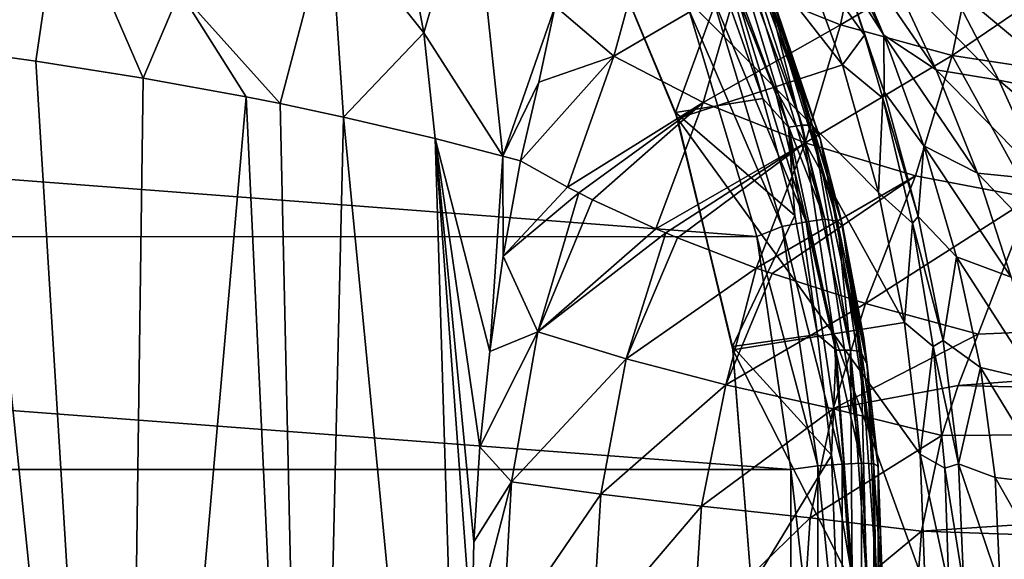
# Model space of a CAD drawing. Header units: metres. Extents: x -109 to 109, y -917 to 389.
# Tile 623 of 656: x 13.44 to 30.34, y 0.47 to 9.73. Entities that reach past the tile are written whole.
import ezdxf

# ---------------------------------------------------------------- set-up
doc = ezdxf.new("R2010")
doc.units = ezdxf.units.M
doc.layers.add('solid_24503124_XXX_01_SW0001', color=7, linetype='CONTINUOUS')
doc.layers.add('solid_24503124_XXX_01_SW0001_01', color=7, linetype='CONTINUOUS')

msp = doc.modelspace()

# ---------------------------------------------------------------- linework, layer by layer
at = {"layer": 'solid_24503124_XXX_01_SW0001'}
for points in [[(26.091532, 6.011378, -116.773827), (-26.0924, 6.007472, -116.774124), (-24.921597, 9.905602, -116.384377)], [(24.920534, 9.908373, -116.384033), (26.091532, 6.011378, -116.773827), (-24.921597, 9.905602, -116.384377)], [(26.676765, 2.015822, -116.974602), (-26.677105, 2.011176, -116.974716), (-26.0924, 6.007472, -116.774124)], [(26.091532, 6.011378, -116.773827), (26.676765, 2.015822, -116.974602), (-26.0924, 6.007472, -116.774124)], [(26.676765, 2.015822, -116.974602), (26.677109, -2.011144, -116.974716), (-26.677105, 2.011176, -116.974716)], [(26.677109, -2.011144, -116.974716), (-26.676769, -2.015789, -116.974602), (-26.677105, 2.011176, -116.974716)]]:
    msp.add_3dface(points, dxfattribs=at)
at = {"layer": 'solid_24503124_XXX_01_SW0001_01'}
for points in [[(19.453701, 14.405548, 20.069891), (18.762152, 11.534454, 21.665911), (20.375999, 9.507302, 20.404655)], [(21.202667, 12.370417, 18.876339), (19.453701, 14.405548, 20.069891), (20.375999, 9.507302, 20.404655)], [(14.146428, 11.983528, 24.996555), (11.799117, 13.544312, 25.958384), (12.691095, 9.163816, 25.967344)], [(23.16614, 11.803802, -55.5), (24.725431, 12.598236, -55.5), (26.391819, 8.575222, -55.5)], [(27.562353, 8.955551, -37.5), (26.391819, 8.575222, -55.5), (24.725431, 12.598236, -55.5)], [(27.562353, 8.955551, -37.5), (24.725431, 12.598236, -55.5), (26.774742, 11.090462, -37.5)], [(21.202667, 12.370417, 18.876339), (20.375999, 9.507302, 20.404655), (21.729382, 7.392457, 19.014267)], [(22.626621, 9.965245, 17.70426), (21.202667, 12.370417, 18.876339), (21.729382, 7.392457, 19.014267)], [(14.146428, 11.983528, 24.996555), (12.691095, 9.163816, 25.967344), (13.716597, 9.020771, 25.438078)], [(14.146428, 11.983528, 24.996555), (13.716597, 9.020771, 25.438078), (15.558945, 8.731133, 24.34955)], [(16.183146, 10.218559, 23.893856), (14.146428, 11.983528, 24.996555), (15.558945, 8.731133, 24.34955)], [(23.095125, 11.942162, -68.410385), (23.16614, 11.803802, -55.5), (24.692268, 8.14198, -67.567909)], [(23.095125, 11.942162, -68.410385), (24.692268, 8.14198, -67.567909), (25.497927, 10.339572, -68.055099)], [(24.727448, 8.034504, -55.5), (23.16614, 11.803802, -55.5), (26.391819, 8.575222, -55.5)], [(24.692268, 8.14198, -67.567909), (23.16614, 11.803802, -55.5), (24.727448, 8.034504, -55.5)], [(18.762152, 11.534454, 21.665911), (16.183146, 10.218559, 23.893856), (17.909912, 8.292892, 22.667444)], [(18.762152, 11.534454, 21.665911), (17.909912, 8.292892, 22.667444), (18.996506, 8.062433, 21.759905)], [(20.375999, 9.507302, 20.404655), (18.762152, 11.534454, 21.665911), (18.996506, 8.062433, 21.759905)], [(25.275085, 11.565065, -68.378372), (26.631062, 7.887191, -67.563004), (25.499332, 11.63005, -68.541809)], [(25.275085, 11.565065, -68.378372), (25.497927, 10.339572, -68.055099), (26.194096, 8.381169, -67.620934)], [(25.275085, 11.565065, -68.378372), (26.194096, 8.381169, -67.620934), (26.631062, 7.887191, -67.563004)], [(25.499332, 11.63005, -68.541809), (26.866835, 7.920919, -67.719513), (25.662678, 11.652239, -68.774284)], [(26.631062, 7.887191, -67.563004), (26.866835, 7.920919, -67.719513), (25.499332, 11.63005, -68.541809)], [(25.662678, 11.652239, -68.774284), (27.038576, 7.92034, -67.946938), (25.831329, 11.43424, -69.003166)], [(26.866835, 7.920919, -67.719513), (27.038576, 7.92034, -67.946938), (25.662678, 11.652239, -68.774284)], [(27.528076, 9.644279, 13.739035), (27.905512, 11.49413, 12.226162), (25.762861, 10.354115, 14.406444)], [(28.270027, 9.468416, -20.158085), (27.581476, 10.550329, -21.759377), (27.184282, 11.624179, -20.761402)], [(27.477062, 11.345608, -19.199835), (28.270027, 9.468416, -20.158085), (27.184282, 11.624179, -20.761402)], [(27.528076, 9.644279, 13.739035), (29.83136, 11.006317, 11.881985), (27.905512, 11.49413, 12.226162)], [(27.178852, 7.695716, -68.174355), (26.247684, 10.446129, -68.832565), (25.831329, 11.43424, -69.003166)], [(27.038576, 7.92034, -67.946938), (27.178852, 7.695716, -68.174355), (25.831329, 11.43424, -69.003166)], [(29.16806, 8.871827, -18.516056), (28.270027, 9.468416, -20.158085), (27.477062, 11.345608, -19.199835)], [(28.355179, 10.617991, -17.603735), (29.16806, 8.871827, -18.516056), (27.477062, 11.345608, -19.199835)], [(23.636009, 9.108113, 16.732773), (24.214621, 11.221463, 15.363494), (22.626621, 9.965245, 17.70426)], [(25.762861, 10.354115, 14.406444), (24.214621, 11.221463, 15.363494), (23.636009, 9.108113, 16.732773)], [(26.774742, 11.090462, -37.5), (27.581476, 10.550329, -21.759377), (27.939276, 9.468213, -22.631189)], [(27.562353, 8.955551, -37.5), (26.774742, 11.090462, -37.5), (27.939276, 9.468213, -22.631189)], [(27.528076, 9.644279, 13.739035), (29.442623, 9.119156, 13.386842), (29.83136, 11.006317, 11.881985)], [(29.83136, 11.006317, 11.881985), (29.442623, 9.119156, 13.386842), (31.819313, 10.734424, 11.864744)], [(29.442623, 9.119156, 13.386842), (31.429295, 8.81644, 13.351793), (31.819313, 10.734424, 11.864744)], [(28.274967, 8.493587, -22.571592), (27.939276, 9.468213, -22.631189), (27.581476, 10.550329, -21.759377)], [(28.270027, 9.468416, -20.158085), (28.274967, 8.493587, -22.571592), (27.581476, 10.550329, -21.759377)], [(30.246218, 8.695309, -16.895899), (29.16806, 8.871827, -18.516056), (28.355179, 10.617991, -17.603735)], [(29.372879, 10.366623, -15.948308), (30.246218, 8.695309, -16.895899), (28.355179, 10.617991, -17.603735)], [(25.1695, 8.314387, 15.691772), (25.762861, 10.354115, 14.406444), (23.636009, 9.108113, 16.732773)], [(24.692268, 8.14198, -67.567909), (26.194096, 8.381169, -67.620934), (25.497927, 10.339572, -68.055099)], [(27.528076, 9.644279, 13.739035), (25.762861, 10.354115, 14.406444), (25.1695, 8.314387, 15.691772)], [(26.023146, 10.342903, -115.705444), (27.258028, 6.310378, -116.13015), (25.713861, 10.264565, -116.050247)], [(26.251572, 10.29039, -115.290466), (27.258028, 6.310378, -116.13015), (26.023146, 10.342903, -115.705444)], [(26.350449, 10.184125, -114.905434), (26.247684, 10.446129, -68.832565), (27.522537, 6.369652, -67.954437)], [(27.178852, 7.695716, -68.174355), (27.522537, 6.369652, -67.954437), (26.247684, 10.446129, -68.832565)], [(31.721378, 8.402141, -15.616487), (30.246218, 8.695309, -16.895899), (29.372879, 10.366623, -15.948308)], [(30.834955, 9.964785, -14.684187), (31.721378, 8.402141, -15.616487), (29.372879, 10.366623, -15.948308)], [(16.183146, 10.218559, 23.893856), (15.558945, 8.731133, 24.34955), (17.322748, 8.409726, 23.121616)], [(16.183146, 10.218559, 23.893856), (17.322748, 8.409726, 23.121616), (17.909912, 8.292892, 22.667444)], [(25.713861, 10.264565, -116.050247), (26.934345, 6.261941, -116.467148), (25.323988, 10.140161, -116.280907)], [(27.258028, 6.310378, -116.13015), (26.934345, 6.261941, -116.467148), (25.713861, 10.264565, -116.050247)], [(26.251572, 10.29039, -115.290466), (26.350449, 10.184125, -114.905434), (27.476662, 6.277162, -115.712906)], [(26.251572, 10.29039, -115.290466), (27.476662, 6.277162, -115.712906), (27.258028, 6.310378, -116.13015)], [(27.566406, 6.177035, -115.281792), (26.350449, 10.184125, -114.905434), (27.522537, 6.369652, -67.954437)], [(27.476662, 6.277162, -115.712906), (26.350449, 10.184125, -114.905434), (27.566406, 6.177035, -115.281792)], [(25.323988, 10.140161, -116.280907), (26.526323, 6.185238, -116.686958), (24.920534, 9.908373, -116.384033)], [(26.934345, 6.261941, -116.467148), (26.526323, 6.185238, -116.686958), (25.323988, 10.140161, -116.280907)], [(22.351046, 8.662759, 18.237749), (22.626621, 9.965245, 17.70426), (21.729382, 7.392457, 19.014267)], [(23.636009, 9.108113, 16.732773), (22.626621, 9.965245, 17.70426), (22.351046, 8.662759, 18.237749)], [(26.526323, 6.185238, -116.686958), (26.091532, 6.011378, -116.773827), (24.920534, 9.908373, -116.384033)], [(26.917898, 7.619699, 14.96666), (27.528076, 9.644279, 13.739035), (25.1695, 8.314387, 15.691772)], [(26.917898, 7.619699, 14.96666), (29.442623, 9.119156, 13.386842), (27.528076, 9.644279, 13.739035)], [(20.375999, 9.507302, 20.404655), (18.996506, 8.062433, 21.759905), (20.57029, 7.692861, 20.269875)], [(20.375999, 9.507302, 20.404655), (20.57029, 7.692861, 20.269875), (21.729382, 7.392457, 19.014267)], [(27.562353, 8.955551, -37.5), (27.939276, 9.468213, -22.631189), (28.25569, 8.385601, -23.382771)], [(28.274967, 8.493587, -22.571592), (28.25569, 8.385601, -23.382771), (27.939276, 9.468213, -22.631189)], [(28.270027, 9.468416, -20.158085), (28.957479, 7.567418, -20.903605), (28.274967, 8.493587, -22.571592)], [(29.87698, 7.098478, -19.228577), (28.957479, 7.567418, -20.903605), (28.270027, 9.468416, -20.158085)], [(29.16806, 8.871827, -18.516056), (29.87698, 7.098478, -19.228577), (28.270027, 9.468416, -20.158085)], [(12.691095, 9.163816, 25.967344), (11.698054, -15.608111, 25.62023), (15.224534, -15.608111, 23.695024)], [(13.716597, 9.020771, 25.438078), (12.691095, 9.163816, 25.967344), (15.224534, -15.608111, 23.695024)], [(15.558945, 8.731133, 24.34955), (13.716597, 9.020771, 25.438078), (15.224534, -15.608111, 23.695024)], [(23.636009, 9.108113, 16.732773), (22.351046, 8.662759, 18.237749), (22.032963, 7.308997, 18.65941)], [(23.636009, 9.108113, 16.732773), (22.032963, 7.308997, 18.65941), (22.842068, 6.858453, 17.810406)], [(25.1695, 8.314387, 15.691772), (23.636009, 9.108113, 16.732773), (22.842068, 6.858453, 17.810406)], [(26.917898, 7.619699, 14.96666), (28.814207, 7.05067, 14.585223), (29.442623, 9.119156, 13.386842)], [(29.442623, 9.119156, 13.386842), (28.814207, 7.05067, 14.585223), (30.792587, 6.673843, 14.541657)], [(29.442623, 9.119156, 13.386842), (30.792587, 6.673843, 14.541657), (31.429295, 8.81644, 13.351793)], [(28.180031, 6.765427, -37.5), (26.391819, 8.575222, -55.5), (27.562353, 8.955551, -37.5)], [(28.180031, 6.765427, -37.5), (27.562353, 8.955551, -37.5), (28.25569, 8.385601, -23.382771)], [(31.016602, 6.981698, -17.643909), (29.87698, 7.098478, -19.228577), (29.16806, 8.871827, -18.516056)], [(30.246218, 8.695309, -16.895899), (31.016602, 6.981698, -17.643909), (29.16806, 8.871827, -18.516056)], [(17.322748, 8.409726, 23.121616), (15.558945, 8.731133, 24.34955), (15.224534, -15.608111, 23.695024)], [(22.351046, 8.662759, 18.237749), (21.729382, 7.392457, 19.014267), (22.032963, 7.308997, 18.65941)], [(32.50943, 6.781088, -16.366322), (31.016602, 6.981698, -17.643909), (30.246218, 8.695309, -16.895899)], [(31.721378, 8.402141, -15.616487), (32.50943, 6.781088, -16.366322), (30.246218, 8.695309, -16.895899)], [(24.727448, 8.034504, -55.5), (26.391819, 8.575222, -55.5), (27.408352, 4.341056, -55.5)], [(28.62397, 4.533592, -37.5), (27.408352, 4.341056, -55.5), (26.391819, 8.575222, -55.5)], [(28.62397, 4.533592, -37.5), (26.391819, 8.575222, -55.5), (28.180031, 6.765427, -37.5)], [(28.274967, 8.493587, -22.571592), (28.858624, 6.357408, -23.21492), (28.25569, 8.385601, -23.382771)], [(28.957479, 7.567418, -20.903605), (28.858624, 6.357408, -23.21492), (28.274967, 8.493587, -22.571592)], [(17.322748, 8.409726, 23.121616), (15.224534, -15.608111, 23.695024), (18.441193, -15.608111, 21.287626)], [(17.909912, 8.292892, 22.667444), (17.322748, 8.409726, 23.121616), (18.441193, -15.608111, 21.287626)], [(18.996506, 8.062433, 21.759905), (17.909912, 8.292892, 22.667444), (18.441193, -15.608111, 21.287626)], [(25.1695, 8.314387, 15.691772), (22.842068, 6.858453, 17.810406), (23.03451, 6.759696, 17.638302)], [(25.1695, 8.314387, 15.691772), (23.03451, 6.759696, 17.638302), (23.272039, 6.641501, 17.439009)], [(25.1695, 8.314387, 15.691772), (23.272039, 6.641501, 17.439009), (24.355812, 6.145989, 16.685108)], [(26.917898, 7.619699, 14.96666), (25.1695, 8.314387, 15.691772), (24.355812, 6.145989, 16.685108)], [(24.692268, 8.14198, -67.567909), (26.740576, 6.373299, -67.175804), (26.194096, 8.381169, -67.620934)], [(26.631062, 7.887191, -67.563004), (26.194096, 8.381169, -67.620934), (26.740576, 6.373299, -67.175804)], [(28.180031, 6.765427, -37.5), (28.25569, 8.385601, -23.382771), (28.763802, 6.239664, -24.555656)], [(28.858624, 6.357408, -23.21492), (28.763802, 6.239664, -24.555656), (28.25569, 8.385601, -23.382771)], [(24.692268, 8.14198, -67.567909), (24.727448, 8.034504, -55.5), (25.670517, 4.126081, -66.677605)], [(24.692268, 8.14198, -67.567909), (25.670517, 4.126081, -66.677605), (26.740576, 6.373299, -67.175804)], [(18.996506, 8.062433, 21.759905), (18.441193, -15.608111, 21.287626), (21.282574, -15.608111, 18.447023)], [(20.57029, 7.692861, 20.269875), (18.996506, 8.062433, 21.759905), (21.282574, -15.608111, 18.447023)], [(25.679888, 4.067345, -55.5), (24.727448, 8.034504, -55.5), (27.408352, 4.341056, -55.5)], [(25.670517, 4.126081, -66.677605), (24.727448, 8.034504, -55.5), (25.679888, 4.067345, -55.5)], [(26.631062, 7.887191, -67.563004), (27.453665, 4.061761, -66.714928), (26.866835, 7.920919, -67.719513)], [(26.631062, 7.887191, -67.563004), (26.740576, 6.373299, -67.175804), (27.133795, 4.327548, -66.722267)], [(26.631062, 7.887191, -67.563004), (27.133795, 4.327548, -66.722267), (27.453665, 4.061761, -66.714928)], [(26.866835, 7.920919, -67.719513), (27.696394, 4.063148, -66.864265), (27.038576, 7.92034, -67.946938)], [(27.453665, 4.061761, -66.714928), (27.696394, 4.063148, -66.864265), (26.866835, 7.920919, -67.719513)], [(27.038576, 7.92034, -67.946938), (27.873201, 4.039012, -67.086472), (27.178852, 7.695716, -68.174355)], [(27.696394, 4.063148, -66.864265), (27.873201, 4.039012, -67.086472), (27.038576, 7.92034, -67.946938)], [(21.196859, -0.85483, 19.336443), (20.57029, 7.692861, 20.269875), (21.282574, -15.608111, 18.447023)], [(21.506174, 4.035986, 19.169476), (21.729382, 7.392457, 19.014267), (20.57029, 7.692861, 20.269875)], [(21.337793, 2.402068, 19.302744), (21.506174, 4.035986, 19.169476), (20.57029, 7.692861, 20.269875)], [(21.234648, 0.771415, 19.357843), (21.337793, 2.402068, 19.302744), (20.57029, 7.692861, 20.269875)], [(21.196859, -0.85483, 19.336443), (21.234648, 0.771415, 19.357843), (20.57029, 7.692861, 20.269875)], [(26.917898, 7.619699, 14.96666), (24.355812, 6.145989, 16.685108), (24.525436, 6.074046, 16.587029)], [(26.917898, 7.619699, 14.96666), (24.525436, 6.074046, 16.587029), (24.727703, 5.990007, 16.47629)], [(26.917898, 7.619699, 14.96666), (24.727703, 5.990007, 16.47629), (26.081678, 5.471254, 15.8905)], [(26.917898, 7.619699, 14.96666), (26.081678, 5.471254, 15.8905), (28.814207, 7.05067, 14.585223)], [(27.986673, 3.812146, -67.313385), (27.522537, 6.369652, -67.954437), (27.178852, 7.695716, -68.174355)], [(27.873201, 4.039012, -67.086472), (27.986673, 3.812146, -67.313385), (27.178852, 7.695716, -68.174355)], [(28.957479, 7.567418, -20.903605), (29.517086, 5.660513, -21.45335), (28.858624, 6.357408, -23.21492)], [(30.457373, 5.314886, -19.756163), (29.517086, 5.660513, -21.45335), (28.957479, 7.567418, -20.903605)], [(29.87698, 7.098478, -19.228577), (30.457373, 5.314886, -19.756163), (28.957479, 7.567418, -20.903605)], [(21.506174, 4.035986, 19.169476), (21.738674, 5.671855, 18.955853), (21.729382, 7.392457, 19.014267)], [(21.738674, 5.671855, 18.955853), (22.032963, 7.308997, 18.65941), (21.729382, 7.392457, 19.014267)], [(22.842068, 6.858453, 17.810406), (22.032963, 7.308997, 18.65941), (21.738674, 5.671855, 18.955853)], [(28.814207, 7.05067, 14.585223), (26.081678, 5.471254, 15.8905), (26.352278, 5.375819, 15.802683)], [(28.814207, 7.05067, 14.585223), (26.352278, 5.375819, 15.802683), (27.953531, 4.860097, 15.457025)], [(28.814207, 7.05067, 14.585223), (27.953531, 4.860097, 15.457025), (30.792587, 6.673843, 14.541657)], [(31.653948, 5.243268, -18.204096), (30.457373, 5.314886, -19.756163), (29.87698, 7.098478, -19.228577)], [(31.016602, 6.981698, -17.643909), (31.653948, 5.243268, -18.204096), (29.87698, 7.098478, -19.228577)], [(23.03451, 6.759696, 17.638302), (22.842068, 6.858453, 17.810406), (21.738674, 5.671855, 18.955853)], [(28.62397, 4.533592, -37.5), (28.180031, 6.765427, -37.5), (28.763802, 6.239664, -24.555656)], [(22.333101, 4.375874, 18.335278), (23.03451, 6.759696, 17.638302), (21.738674, 5.671855, 18.955853)], [(23.272039, 6.641501, 17.439009), (23.03451, 6.759696, 17.638302), (22.333101, 4.375874, 18.335278)], [(24.355812, 6.145989, 16.685108), (23.272039, 6.641501, 17.439009), (22.333101, 4.375874, 18.335278)], [(27.953531, 4.860097, 15.457025), (29.891802, 4.337836, 15.400753), (30.792587, 6.673843, 14.541657)], [(30.792587, 6.673843, 14.541657), (29.891802, 4.337836, 15.400753), (56.5, 5.472322, 15.035082)], [(25.670517, 4.126081, -66.677605), (27.133795, 4.327548, -66.722267), (26.740576, 6.373299, -67.175804)], [(26.934345, 6.261941, -116.467148), (27.554119, 2.104918, -116.685478), (26.526323, 6.185238, -116.686958)], [(27.258028, 6.310378, -116.13015), (27.885202, 2.121322, -116.352615), (26.934345, 6.261941, -116.467148)], [(27.885202, 2.121322, -116.352615), (27.554119, 2.104918, -116.685478), (26.934345, 6.261941, -116.467148)], [(27.476662, 6.277162, -115.712906), (27.885202, 2.121322, -116.352615), (27.258028, 6.310378, -116.13015)], [(27.476662, 6.277162, -115.712906), (27.566406, 6.177035, -115.281792), (28.098782, 2.110007, -115.934052)], [(27.476662, 6.277162, -115.712906), (28.098782, 2.110007, -115.934052), (27.885202, 2.121322, -116.352615)], [(27.566406, 6.177035, -115.281792), (27.522537, 6.369652, -67.954437), (27.925787, 4.267658, -67.50161)], [(27.986673, 3.812146, -67.313385), (27.925787, 4.267658, -67.50161), (27.522537, 6.369652, -67.954437)], [(28.858624, 6.357408, -23.21492), (29.289484, 4.226154, -23.65118), (28.763802, 6.239664, -24.555656)], [(29.517086, 5.660513, -21.45335), (29.289484, 4.226154, -23.65118), (28.858624, 6.357408, -23.21492)], [(24.525436, 6.074046, 16.587029), (24.355812, 6.145989, 16.685108), (22.333101, 4.375874, 18.335278)], [(26.526323, 6.185238, -116.686958), (27.136765, 2.078982, -116.899544), (26.091532, 6.011378, -116.773827)], [(27.554119, 2.104918, -116.685478), (27.136765, 2.078982, -116.899544), (26.526323, 6.185238, -116.686958)], [(27.566406, 6.177035, -115.281792), (27.925787, 4.267658, -67.50161), (28.168839, 2.139877, -67.043274)], [(28.173931, 2.071727, -115.475471), (27.566406, 6.177035, -115.281792), (28.168839, 2.139877, -67.043274)], [(28.098782, 2.110007, -115.934052), (27.566406, 6.177035, -115.281792), (28.173931, 2.071727, -115.475471)], [(28.62397, 4.533592, -37.5), (28.763802, 6.239664, -24.555656), (29.114613, 4.12416, -25.344219)], [(29.289484, 4.226154, -23.65118), (29.114613, 4.12416, -25.344219), (28.763802, 6.239664, -24.555656)], [(23.847155, 3.9115, 17.199471), (24.525436, 6.074046, 16.587029), (22.333101, 4.375874, 18.335278)], [(24.727703, 5.990007, 16.47629), (24.525436, 6.074046, 16.587029), (23.847155, 3.9115, 17.199471)], [(26.081678, 5.471254, 15.8905), (24.727703, 5.990007, 16.47629), (23.847155, 3.9115, 17.199471)], [(27.136765, 2.078982, -116.899544), (26.676765, 2.015822, -116.974602), (26.091532, 6.011378, -116.773827)], [(22.333101, 4.375874, 18.335278), (21.738674, 5.671855, 18.955853), (21.506174, 4.035986, 19.169476)], [(29.517086, 5.660513, -21.45335), (29.930582, 3.761373, -21.825703), (29.289484, 4.226154, -23.65118)], [(30.888371, 3.534396, -20.115002), (29.930582, 3.761373, -21.825703), (29.517086, 5.660513, -21.45335)], [(30.457373, 5.314886, -19.756163), (30.888371, 3.534396, -20.115002), (29.517086, 5.660513, -21.45335)], [(25.556309, 3.465666, 16.376017), (26.081678, 5.471254, 15.8905), (23.847155, 3.9115, 17.199471)], [(26.352278, 5.375819, 15.802683), (26.081678, 5.471254, 15.8905), (25.556309, 3.465666, 16.376017)], [(29.543655, 3.452679, 15.623028), (56.5, 2.778371, 15.756924), (56.5, 5.472322, 15.035082)], [(29.891802, 4.337836, 15.400753), (29.543655, 3.452679, 15.623028), (56.5, 5.472322, 15.035082)], [(27.953531, 4.860097, 15.457025), (26.352278, 5.375819, 15.802683), (25.556309, 3.465666, 16.376017)], [(27.399372, 3.054331, 15.894402), (27.953531, 4.860097, 15.457025), (25.556309, 3.465666, 16.376017)], [(27.953531, 4.860097, 15.457025), (27.399372, 3.054331, 15.894402), (29.891802, 4.337836, 15.400753)], [(28.891434, 2.273805, -37.5), (27.408352, 4.341056, -55.5), (28.62397, 4.533592, -37.5)], [(28.891434, 2.273805, -37.5), (28.62397, 4.533592, -37.5), (29.114613, 4.12416, -25.344219)], [(22.333101, 4.375874, 18.335278), (21.506174, 4.035986, 19.169476), (21.337793, 2.402068, 19.302744)], [(21.880939, 1.802171, 18.734226), (22.333101, 4.375874, 18.335278), (21.337793, 2.402068, 19.302744)], [(23.847155, 3.9115, 17.199471), (22.333101, 4.375874, 18.335278), (21.880939, 1.802171, 18.734226)], [(25.670517, 4.126081, -66.677605), (27.370771, 2.256718, -66.263176), (27.133795, 4.327548, -66.722267)], [(25.679888, 4.067345, -55.5), (27.408352, 4.341056, -55.5), (27.75, 0, -55.5)], [(27.453665, 4.061761, -66.714928), (27.133795, 4.327548, -66.722267), (27.370771, 2.256718, -66.263176)], [(27.399372, 3.054331, 15.894402), (29.543655, 3.452679, 15.623028), (29.891802, 4.337836, 15.400753)], [(28.980772, 0, -37.5), (27.75, 0, -55.5), (27.408352, 4.341056, -55.5)], [(28.980772, 0, -37.5), (27.408352, 4.341056, -55.5), (28.891434, 2.273805, -37.5)], [(27.986673, 3.812146, -67.313385), (28.168839, 2.139877, -67.043274), (27.925787, 4.267658, -67.50161)], [(29.289484, 4.226154, -23.65118), (29.553362, 2.107871, -23.90164), (29.114613, 4.12416, -25.344219)], [(29.930582, 3.761373, -21.825703), (29.553362, 2.107871, -23.90164), (29.289484, 4.226154, -23.65118)], [(25.670517, 4.126081, -66.677605), (25.679888, 4.067345, -55.5), (26, 0, -55.5)], [(25.670517, 4.126081, -66.677605), (26, 0, -55.5), (26, -0.000001, -65.762871)], [(25.670517, 4.126081, -66.677605), (26, -0.000001, -65.762871), (27.370771, 2.256718, -66.263176)], [(26, 0, -55.5), (25.679888, 4.067345, -55.5), (27.75, 0, -55.5)], [(27.453665, 4.061761, -66.714928), (27.370771, 2.256718, -66.263176), (27.729361, 0.162245, -65.850426)], [(27.453665, 4.061761, -66.714928), (27.729361, 0.162245, -65.850426), (27.696394, 4.063148, -66.864265)], [(27.696394, 4.063148, -66.864265), (27.974415, 0.130754, -65.99247), (27.873201, 4.039012, -67.086472)], [(27.729361, 0.162245, -65.850426), (27.974415, 0.130754, -65.99247), (27.696394, 4.063148, -66.864265)], [(28.891434, 2.273805, -37.5), (29.114613, 4.12416, -25.344219), (29.318672, 2.038873, -25.796112)], [(29.553362, 2.107871, -23.90164), (29.318672, 2.038873, -25.796112), (29.114613, 4.12416, -25.344219)], [(23.412201, 1.59141, 17.547304), (23.847155, 3.9115, 17.199471), (21.880939, 1.802171, 18.734226)], [(25.556309, 3.465666, 16.376017), (23.847155, 3.9115, 17.199471), (23.412201, 1.59141, 17.547304)], [(27.873201, 4.039012, -67.086472), (28.152916, 0.082669, -66.209373), (27.986673, 3.812146, -67.313385)], [(27.974415, 0.130754, -65.99247), (28.152916, 0.082669, -66.209373), (27.873201, 4.039012, -67.086472)], [(28.24172, -0.142659, -66.43663), (28.168839, 2.139877, -67.043274), (27.986673, 3.812146, -67.313385)], [(28.152916, 0.082669, -66.209373), (28.24172, -0.142659, -66.43663), (27.986673, 3.812146, -67.313385)], [(29.930582, 3.761373, -21.825703), (30.184103, 1.875678, -22.039368), (29.553362, 2.107871, -23.90164)], [(31.153667, 1.763355, -20.321625), (30.184103, 1.875678, -22.039368), (29.930582, 3.761373, -21.825703)], [(30.888371, 3.534396, -20.115002), (31.153667, 1.763355, -20.321625), (29.930582, 3.761373, -21.825703)], [(25.140779, 1.382633, 16.671885), (25.556309, 3.465666, 16.376017), (23.412201, 1.59141, 17.547304)], [(27.399372, 3.054331, 15.894402), (25.556309, 3.465666, 16.376017), (25.140779, 1.382633, 16.671885)], [(27.399372, 3.054331, 15.894402), (29.268167, 2.595763, 15.788033), (29.543655, 3.452679, 15.623028)], [(29.543655, 3.452679, 15.623028), (29.268167, 2.595763, 15.788033), (56.5, 2.778371, 15.756924)], [(27.004793, 1.183316, 16.139311), (27.399372, 3.054331, 15.894402), (25.140779, 1.382633, 16.671885)], [(27.004793, 1.183316, 16.139311), (29.268167, 2.595763, 15.788033), (27.399372, 3.054331, 15.894402)], [(28.917223, 0.957551, 15.971321), (56.5, 0, 16), (56.5, 2.778371, 15.756924)], [(29.268167, 2.595763, 15.788033), (28.917223, 0.957551, 15.971321), (56.5, 2.778371, 15.756924)], [(27.004793, 1.183316, 16.139311), (28.917223, 0.957551, 15.971321), (29.268167, 2.595763, 15.788033)], [(21.880939, 1.802171, 18.734226), (21.337793, 2.402068, 19.302744), (21.234648, 0.771415, 19.357843)], [(26, -0.000001, -65.762871), (27.449984, 0.173009, -65.801231), (27.370771, 2.256718, -66.263176)], [(27.729361, 0.162245, -65.850426), (27.370771, 2.256718, -66.263176), (27.449984, 0.173009, -65.801231)], [(28.891434, 2.273805, -37.5), (29.318672, 2.038873, -25.796112), (29.384438, 0, -25.940533)], [(28.980772, 0, -37.5), (28.891434, 2.273805, -37.5), (29.384438, 0, -25.940533)], [(27.136765, 2.078982, -116.899544), (27.136766, -2.07899, -116.899551), (26.676765, 2.015822, -116.974602)], [(27.554119, 2.104918, -116.685478), (27.554119, -2.104926, -116.685478), (27.136765, 2.078982, -116.899544)], [(27.554119, -2.104926, -116.685478), (27.136766, -2.07899, -116.899551), (27.136765, 2.078982, -116.899544)], [(27.885202, 2.121322, -116.352615), (27.885204, -2.12133, -116.352615), (27.554119, 2.104918, -116.685478)], [(27.885204, -2.12133, -116.352615), (27.554119, -2.104926, -116.685478), (27.554119, 2.104918, -116.685478)], [(28.098793, -2.109861, -115.934059), (27.885204, -2.12133, -116.352615), (27.885202, 2.121322, -116.352615)], [(28.098782, 2.110007, -115.934052), (28.098793, -2.109861, -115.934059), (27.885202, 2.121322, -116.352615)], [(28.098782, 2.110007, -115.934052), (28.173931, 2.071727, -115.475471), (28.174427, -2.064974, -115.475632)], [(28.098782, 2.110007, -115.934052), (28.174427, -2.064974, -115.475632), (28.098793, -2.109861, -115.934059)], [(28.173931, 2.071727, -115.475471), (28.168839, 2.139877, -67.043274), (28.25, -0.000857, -66.582115)], [(28.24172, -0.142659, -66.43663), (28.25, -0.000857, -66.582115), (28.168839, 2.139877, -67.043274)], [(28.174427, -2.064974, -115.475632), (28.173931, 2.071727, -115.475471), (28.25, -0.000857, -66.582115)], [(29.553362, 2.107871, -23.90164), (29.642157, -0.000005, -23.982983), (29.318672, 2.038873, -25.796112)], [(29.642157, -0.000005, -23.982983), (29.384438, 0, -25.940533), (29.318672, 2.038873, -25.796112)], [(30.269468, -0.000004, -22.108767), (29.642157, -0.000005, -23.982983), (29.553362, 2.107871, -23.90164)], [(30.184103, 1.875678, -22.039368), (30.269468, -0.000004, -22.108767), (29.553362, 2.107871, -23.90164)], [(27.136766, -2.07899, -116.899551), (26.677109, -2.011144, -116.974716), (26.676765, 2.015822, -116.974602)], [(31.243206, -0.000002, -20.388866), (30.269468, -0.000004, -22.108767), (30.184103, 1.875678, -22.039368)], [(31.153667, 1.763355, -20.321625), (31.243206, -0.000002, -20.388866), (30.184103, 1.875678, -22.039368)], [(21.880939, 1.802171, 18.734226), (21.234648, 0.771415, 19.357843), (21.196859, -0.85483, 19.336443)], [(21.733086, -0.869998, 18.790239), (21.880939, 1.802171, 18.734226), (21.196859, -0.85483, 19.336443)], [(23.412201, 1.59141, 17.547304), (21.880939, 1.802171, 18.734226), (21.733086, -0.869998, 18.790239)], [(23.270395, -0.810076, 17.593929), (23.412201, 1.59141, 17.547304), (21.733086, -0.869998, 18.790239)], [(25.140779, 1.382633, 16.671885), (23.412201, 1.59141, 17.547304), (23.270395, -0.810076, 17.593929)], [(25.0058, -0.763221, 16.708363), (25.140779, 1.382633, 16.671885), (23.270395, -0.810076, 17.593929)], [(27.004793, 1.183316, 16.139311), (25.140779, 1.382633, 16.671885), (25.0058, -0.763221, 16.708363)], [(26.877172, -0.731111, 16.165243), (27.004793, 1.183316, 16.139311), (25.0058, -0.763221, 16.708363)], [(26.877172, -0.731111, 16.165243), (28.917223, 0.957551, 15.971321), (27.004793, 1.183316, 16.139311)], [(26.877172, -0.731111, 16.165243), (28.803429, -0.615327, 15.988164), (28.917223, 0.957551, 15.971321)], [(28.917223, 0.957551, 15.971321), (28.803429, -0.615327, 15.988164), (56.5, 0, 16)]]:
    msp.add_3dface(points, dxfattribs=at)

doc.saveas('drawing.dxf')
